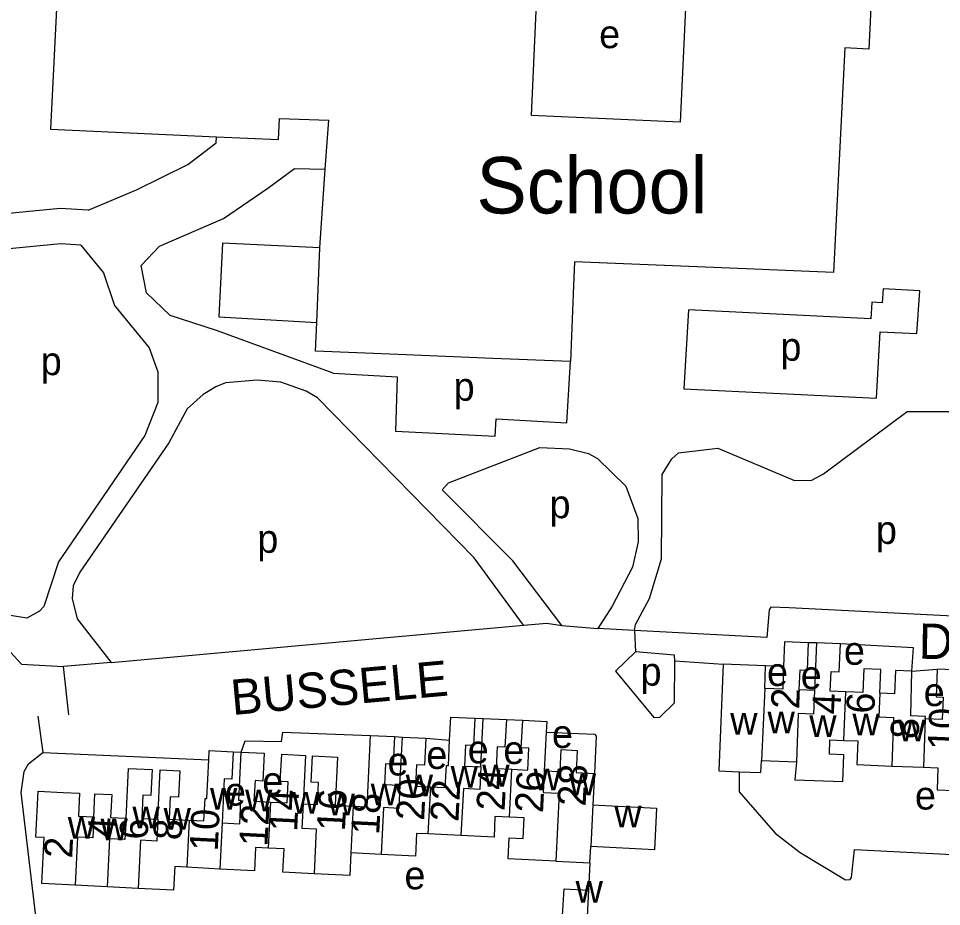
# Model space of a CAD drawing. Extents: x 163026 to 166241, y 382475 to 384501.
# Drawn here: x 164331.2 to 164462, y 383869.8 to 383995.6 of the extents above; entities that cross this region are included whole.
import ezdxf

# ---------------------------------------------------------------- set-up
doc = ezdxf.new("R2010")
doc.units = 0
for name, color, linetype in [('BLT_Basislijn', 7, 'Continuous'), ('BLT_Bebouwing', 7, 'Continuous'), ('BLT_Bebouwing_beschrifting', 7, 'Continuous'), ('BLT_Centroide', 7, 'Continuous'), ('BLT_Huisnummer', 7, 'Continuous'), ('BLT_Huisnummer_ tussenligend', 7, 'Continuous'), ('BLT_Onderverdeling_panden', 7, 'Continuous'), ('BLT_Straatnaam', 7, 'Continuous')]:
    doc.layers.add(name, color=color, linetype=linetype)

msp = doc.modelspace()

# ---------------------------------------------------------------- linework, layer by layer
at = {"layer": 'BLT_Basislijn'}
for p, q in [((164344.34, 383904.34), (164402.75, 383909.65)), ((164408.15, 383909.58), (164413.26, 383909.19)), ((164418.48, 383908.88), (164413.26, 383909.19)), ((164418.48, 383908.88), (164418.61, 383905.85)), ((164444.23, 383907.14), (164443.13, 383907.16)), ((164344.34, 383904.34), (164337.59, 383903.81)), ((164338.37, 383896.95), (164337.59, 383903.81)), ((164424.18, 383904.6), (164431, 383904.14)), ((164439.58, 383903.79), (164437.03, 383903.89)), ((164457.74, 383903.13), (164461.34, 383903.43)), ((164333.95, 383896.77), (164334.68, 383891.6)), ((164395.84, 383896.46), (164397.04, 383896.44)), ((164400.32, 383896.27), (164402.63, 383896.18)), ((164384.45, 383893.86), (164385.59, 383893.8)), ((164388.91, 383893.63), (164392.28, 383893.36)), ((164334.68, 383891.6), (164358.16, 383890.57)), ((164361.64, 383891.71), (164362.77, 383891.67)), ((164412.16, 383875.98), (164411.96, 383872.1))]:
    msp.add_line(p, q, dxfattribs=at)
for points in [[(164403.88, 383981.82), (164404.89, 384004.09), (164425.95, 384003.13), (164424.93, 383980.86)], [(164426.1, 383954.32), (164425.47, 383943.09), (164452.72, 383941.78), (164453.24, 383951.19), (164458.46, 383950.93), (164458.88, 383957), (164453.69, 383957.27), (164453.56, 383955.31), (164452.06, 383955.39), (164451.94, 383953.01)]]:
    msp.add_lwpolyline(points, close=True, dxfattribs=at)
for points in [[(164341.08, 383968.42), (164347.91, 383971.29), (164355.19, 383974.89), (164359.21, 383977.97), (164359.25, 383978.82)], [(164375.79, 383945.34), (164359.26, 383951.39), (164352.71, 383953.5), (164349.37, 383956.73), (164348.61, 383960.59), (164351.21, 383963.32), (164360.23, 383967.23), (164366.52, 383971.53), (164370.33, 383974.34), (164374.67, 383974.23)], [(164341.08, 383968.42), (164337.14, 383968.65), (164323.49, 383967.35)], [(164373.9, 383963.06), (164360.1, 383963.73), (164359.59, 383953.3), (164373.46, 383952.52)], [(164340.07, 383963.47), (164337.23, 383963.64), (164323.93, 383962.37)], [(164340.07, 383963.47), (164343.28, 383959.52), (164344.81, 383954.9), (164349.71, 383948.91), (164350.93, 383945.5), (164350.93, 383941.2), (164349.12, 383936.5), (164336.88, 383918.62), (164334.83, 383912.29), (164334.18, 383911.61), (164332.38, 383910.64), (164327.71, 383911.37)], [(164375.79, 383945.34), (164384.87, 383944.79), (164384.62, 383937.12), (164398.74, 383936.41), (164398.88, 383938.87), (164408.89, 383938.3), (164409.38, 383946.98)], [(164373.55, 383941.84), (164371.96, 383942.79), (164368.36, 383944.07), (164365.02, 383944.35), (164360.55, 383943.94), (164359.19, 383943.38), (164357.38, 383942.32), (164355.13, 383940.26), (164352.52, 383935.46), (164339.9, 383917.16), (164338.98, 383915.22), (164338.82, 383913.41), (164339.55, 383910.54), (164344.34, 383904.34)], [(164402.75, 383909.65), (164395.74, 383919.17), (164373.55, 383941.84)], [(164418.48, 383908.88), (164418.62, 383909.75), (164420.6, 383913.42), (164422.27, 383919.02), (164422.36, 383931), (164423.75, 383933.2), (164424.71, 383934.03), (164430.28, 383934.72), (164441.12, 383930.11), (164443.57, 383930.16), (164445.22, 383931.07), (164457.06, 383939.92), (164465.56, 383939.92), (164468.25, 383939.55), (164469.48, 383938.97), (164470.66, 383937.84), (164480.82, 383923.46), (164481.6, 383921.6), (164482.11, 383916.79), (164481.12, 383906.62)], [(164408.15, 383909.58), (164401.25, 383918.75), (164391.24, 383928.82), (164392.12, 383929.78), (164405.07, 383934.82), (164409.24, 383934.6), (164411.96, 383933.96), (164413.23, 383933.23), (164417.22, 383929.33), (164418.94, 383924.75), (164418.97, 383921.44), (164418.17, 383917.84), (164415.3, 383912.32), (164413.26, 383909.19)], [(164481.12, 383906.62), (164466.77, 383907.37), (164466.63, 383910.49), (164466.37, 383910.76), (164440.39, 383912.11), (164437.77, 383912.2), (164437.52, 383911.81), (164437.23, 383907.89), (164418.48, 383908.88)], [(164327.71, 383911.37), (164327.98, 383908.95), (164329.55, 383906.38), (164331.62, 383904.1), (164337.59, 383903.81)], [(164402.75, 383909.65), (164406.06, 383909.92), (164408.15, 383909.58)], [(164457.74, 383903.13), (164457.96, 383906.43), (164447.63, 383907.01)], [(164418.61, 383905.85), (164415.78, 383903.11), (164421.2, 383896.58), (164422.07, 383896.61), (164424.13, 383898.65), (164424.18, 383904.6)], [(164424.18, 383904.6), (164424.13, 383905.41), (164418.61, 383905.85)], [(164362.77, 383891.67), (164363.31, 383893.28), (164368.46, 383893.16), (164368.68, 383894.51), (164381.09, 383894.03)], [(164405.95, 383894.49), (164412.82, 383894.19), (164413.02, 383893.9), (164412.78, 383888.64)], [(164337.16, 383862.36), (164334.83, 383862.48), (164334.21, 383864.03), (164331.61, 383885.95), (164332.01, 383888.94), (164332.65, 383889.98), (164334.68, 383891.6)], [(164433.31, 383888.89), (164433.31, 383886.06), (164438.41, 383880.17), (164441.95, 383877.44), (164448.34, 383873.59), (164449, 383873.6), (164449.2, 383873.91), (164449.63, 383877.86), (164469.99, 383876.85), (164470.36, 383872.96), (164479.82, 383872.56)]]:
    msp.add_lwpolyline(points, dxfattribs=at)
at = {"layer": 'BLT_Bebouwing'}
for p, q in [((164374.67, 383974.23), (164375.15, 383981.14)), ((164373.9, 383963.06), (164374.67, 383974.23)), ((164373.3, 383948.47), (164373.46, 383952.52)), ((164384.98, 383947.99), (164373.3, 383948.47)), ((164447.63, 383907.01), (164444.23, 383907.14)), ((164437.03, 383903.89), (164431, 383904.14)), ((164436.9, 383900.67), (164437.03, 383903.89)), ((164464.71, 383903.29), (164461.34, 383903.43)), ((164397.04, 383896.44), (164400.32, 383896.27)), ((164381.09, 383894.03), (164384.45, 383893.86)), ((164385.59, 383893.8), (164388.91, 383893.63)), ((164436.45, 383890.47), (164441.39, 383890.27)), ((164454.89, 383889.69), (164459.38, 383889.51)), ((164412.78, 383888.64), (164412.56, 383884.2)), ((164393.89, 383879.83), (164389.21, 383880.07)), ((164412.16, 383875.98), (164412.28, 383878.29)), ((164382.58, 383877.17), (164378.3, 383877.38)), ((164407.31, 383876.22), (164412.16, 383875.98)), ((164359.72, 383875.08), (164355.04, 383875.36)), ((164343.78, 383872.59), (164339.23, 383872.81)), ((164348.15, 383872.37), (164343.78, 383872.59))]:
    msp.add_line(p, q, dxfattribs=at)
for points in [[(164416.23, 384030.59), (164416.04, 384023.53), (164420.4, 384023.32), (164419.9, 384010.6), (164452.49, 384008.92), (164451.63, 383991.24), (164448.24, 383991.42), (164446.64, 383959.59)], [(164337.35, 384012.19), (164335.75, 383979.91), (164359.25, 383978.82)], [(164359.25, 383978.82), (164368.04, 383978.41), (164368.17, 383981.42), (164375.15, 383981.14)], [(164373.46, 383952.52), (164373.9, 383963.06)], [(164409.96, 383961.11), (164409.82, 383957.73)], [(164436.6, 383960.01), (164409.96, 383961.11)], [(164437.57, 383959.97), (164436.6, 383960.01)], [(164446.64, 383959.59), (164437.57, 383959.97)], [(164409.82, 383957.73), (164409.38, 383946.98)], [(164398.39, 383947.43), (164384.98, 383947.99)], [(164409.38, 383946.98), (164398.39, 383947.43)], [(164443.13, 383907.16), (164439.72, 383907.3), (164439.58, 383903.79)], [(164443.96, 383900.4), (164441.8, 383900.48), (164441.92, 383903.33), (164442.98, 383903.28), (164443.13, 383907.16)], [(164444.23, 383907.14), (164443.96, 383900.4)], [(164448.39, 383900.21), (164446.2, 383900.3), (164446.31, 383903.1), (164447.47, 383903.05), (164447.63, 383907.01)], [(164431, 383904.14), (164430.39, 383889), (164433.31, 383888.89)], [(164439.58, 383903.79), (164439.45, 383900.57), (164436.9, 383900.67)], [(164453.21, 383900.02), (164453.34, 383903.34), (164450.93, 383903.44), (164450.79, 383900.11), (164448.39, 383900.21)], [(164457.74, 383903.13), (164455.44, 383903.22), (164455.31, 383899.94), (164453.21, 383900.02)], [(164459.65, 383896.39), (164459.67, 383896.69), (164457.6, 383896.78), (164457.74, 383903.13)], [(164461.34, 383903.43), (164461.18, 383899.5), (164462.18, 383899.46), (164462.06, 383896.3), (164459.65, 383896.39)], [(164392.28, 383893.36), (164392.44, 383896.63), (164395.84, 383896.46)], [(164395.84, 383896.46), (164395.65, 383892.58), (164394.53, 383892.64), (164394.38, 383889.68), (164396.69, 383889.56)], [(164396.69, 383889.56), (164397.04, 383896.44)], [(164400.32, 383896.27), (164400.12, 383892.36), (164399, 383892.41), (164398.85, 383889.35), (164401.1, 383889.24)], [(164401.1, 383889.24), (164403.36, 383889.12), (164403.51, 383892.21), (164402.43, 383892.27), (164402.63, 383896.18)], [(164402.63, 383896.18), (164406.03, 383896.01), (164405.95, 383894.49)], [(164405.95, 383894.49), (164405.68, 383889.02)], [(164378.63, 383884.02), (164380.58, 383883.93), (164381.09, 383894.03)], [(164384.45, 383893.86), (164384.26, 383889.94), (164383.22, 383889.99), (164383.07, 383887.08), (164385.24, 383886.97)], [(164385.24, 383886.97), (164385.59, 383893.8)], [(164388.91, 383893.63), (164388.72, 383889.81), (164387.58, 383889.87), (164387.43, 383886.86), (164389.55, 383886.75)], [(164389.55, 383886.75), (164391.67, 383886.64), (164391.83, 383889.78), (164392.1, 383889.77), (164392.28, 383893.36)], [(164441.39, 383890.27), (164441.15, 383887.76), (164447.95, 383887.48), (164448.1, 383891.3), (164446.06, 383891.39), (164446.14, 383893.4), (164448.11, 383893.32)], [(164448.11, 383893.32), (164450.09, 383893.24), (164449.95, 383889.89), (164454.89, 383889.69)], [(164358.16, 383890.57), (164358.22, 383891.88), (164361.64, 383891.71)], [(164405.68, 383889.02), (164407.94, 383888.9), (164408.09, 383892.02), (164410.34, 383891.9), (164410.19, 383888.77), (164412.78, 383888.64)], [(164355.38, 383882.02), (164357.49, 383881.91), (164357.65, 383885.09), (164357.88, 383885.08), (164358.16, 383890.57)], [(164361.64, 383891.71), (164361.44, 383887.81), (164360.37, 383887.86), (164360.06, 383881.63)], [(164360.06, 383881.63), (164362.55, 383881.51), (164362.71, 383884.8), (164362.43, 383884.82), (164362.77, 383891.67)], [(164362.77, 383891.67), (164366, 383891.5), (164365.81, 383887.57), (164364.72, 383887.62), (164364.57, 383884.71), (164366.91, 383884.59)], [(164366.91, 383884.59), (164369.25, 383884.48), (164369.4, 383887.45), (164368.3, 383887.51), (164368.5, 383891.35), (164371.88, 383891.18), (164371.54, 383884.36)], [(164371.54, 383884.36), (164373.57, 383884.26), (164373.73, 383887.34), (164372.67, 383887.39), (164372.86, 383891.15), (164376.39, 383890.97), (164376.05, 383884.15), (164378.63, 383884.02)], [(164346.46, 383882.3), (164346.81, 383889.35), (164350.16, 383889.18), (164349.98, 383885.5), (164348.84, 383885.55), (164348.68, 383882.28), (164350.94, 383882.17)], [(164433.31, 383888.89), (164436.38, 383888.76), (164436.45, 383890.47)], [(164459.38, 383889.51), (164461.44, 383889.42), (164461.32, 383886.34), (164466.15, 383886.15)], [(164350.94, 383882.17), (164351.29, 383889.15), (164354.06, 383889.01), (164353.87, 383885.28), (164352.71, 383885.33), (164352.55, 383882.16), (164355.38, 383882.02)], [(164339.23, 383872.81), (164334.52, 383873.05), (164334.85, 383879.58), (164333.69, 383879.64), (164334.02, 383886.13), (164337.55, 383885.95), (164339.88, 383885.84), (164339.72, 383882.61), (164341.89, 383882.51)], [(164341.89, 383882.51), (164342.05, 383885.77), (164344.43, 383885.65), (164344.26, 383882.41), (164346.46, 383882.3)], [(164412.56, 383884.2), (164421.59, 383883.74), (164421.29, 383877.84), (164412.28, 383878.29)], [(164400.76, 383882.44), (164398.7, 383882.53), (164398.57, 383879.6), (164393.89, 383879.83)], [(164407.31, 383876.22), (164400.55, 383876.56), (164400.7, 383879.51), (164402.7, 383879.42), (164402.83, 383882.36), (164400.76, 383882.44)], [(164389.21, 383880.07), (164387.61, 383880.15), (164387.45, 383876.92), (164382.58, 383877.17)], [(164366.58, 383878.07), (164364.8, 383878.16), (164364.63, 383874.87), (164359.72, 383875.08)], [(164373.08, 383874.43), (164368.68, 383874.65), (164368.85, 383877.96), (164366.58, 383878.07)], [(164378.3, 383877.38), (164378.14, 383874.18), (164373.08, 383874.43)], [(164355.04, 383875.36), (164353.35, 383875.44), (164353.18, 383872.11), (164348.15, 383872.37)], [(164408.29, 383868.54), (164408.48, 383872.28), (164411.96, 383872.1)], [(164411.96, 383872.1), (164411.76, 383868.41)]]:
    msp.add_lwpolyline(points, dxfattribs=at)
at = {"layer": 'BLT_Onderverdeling_panden'}
for p, q in [((164436.9, 383900.67), (164436.45, 383890.47)), ((164448.11, 383893.32), (164448.39, 383900.21)), ((164459.65, 383896.39), (164459.38, 383889.51)), ((164400.76, 383882.44), (164401.1, 383889.24)), ((164389.55, 383886.75), (164389.21, 383880.07)), ((164366.91, 383884.59), (164366.58, 383878.07)), ((164378.63, 383884.02), (164378.3, 383877.38)), ((164412.56, 383884.2), (164412.28, 383878.29)), ((164355.38, 383882.02), (164355.04, 383875.36)), ((164360.06, 383881.63), (164359.72, 383875.08))]:
    msp.add_line(p, q, dxfattribs=at)
for points in [[(164443.96, 383900.4), (164443.82, 383897.02), (164441.66, 383897.11), (164441.39, 383890.27)], [(164453.21, 383900.02), (164453.07, 383896.66), (164455.17, 383896.57), (164454.89, 383889.69)], [(164396.69, 383889.56), (164396.54, 383886.39), (164394.23, 383886.51), (164393.89, 383879.83)], [(164405.68, 383889.02), (164405.52, 383885.94), (164407.79, 383885.83), (164407.31, 383876.22)], [(164385.24, 383886.97), (164385.08, 383883.7), (164382.91, 383883.81), (164382.58, 383877.17)], [(164371.54, 383884.36), (164371.36, 383880.91), (164373.4, 383880.8), (164373.08, 383874.43)], [(164341.89, 383882.51), (164341.74, 383879.52), (164339.57, 383879.63), (164339.23, 383872.81)], [(164346.46, 383882.3), (164346.3, 383879.29), (164344.12, 383879.4), (164343.78, 383872.59)], [(164350.94, 383882.17), (164350.79, 383879.07), (164348.52, 383879.18), (164348.15, 383872.37)]]:
    msp.add_lwpolyline(points, dxfattribs=at)

# ---------------------------------------------------------------- texts
at = {"layer": 'BLT_Bebouwing_beschrifting'}
msp.add_text('School', height=8, dxfattribs=at).set_placement((164396.07, 383967.95))
at = {"layer": 'BLT_Centroide'}
for s, p in [('e', (164413.46, 383991.36)), ('p', (164439.13, 383947.09)), ('p', (164334.37, 383945.05)), ('p', (164392.85, 383941.43)), ('p', (164406.43, 383924.79)), ('p', (164452.65, 383921.15)), ('p', (164365.04, 383919.89)), ('e', (164448.12, 383904.03)), ('p', (164419.32, 383901.08)), ('e', (164437.23, 383901.03)), ('e', (164442.01, 383900.59)), ('e', (164459.42, 383898.18)), ('w', (164432.02, 383894.13)), ('w', (164437.31, 383894.3)), ('w', (164449.33, 383894.03)), ('w', (164443.22, 383893.8)), ('w', (164455.81, 383893.17)), ('e', (164406.77, 383892.25)), ('e', (164394.84, 383890.07)), ('e', (164399.89, 383889.97)), ('e', (164388.98, 383889.28)), ('e', (164383.48, 383888.35)), ('w', (164392.42, 383886.64)), ('w', (164396.9, 383886.79)), ('w', (164404.17, 383886.23)), ('e', (164365.74, 383885.59)), ('w', (164386.06, 383885.39)), ('w', (164409.16, 383885.53)), ('w', (164358.34, 383883.52)), ('e', (164360.45, 383884.09)), ('w', (164381.1, 383884.12)), ('e', (164458.18, 383883.53)), ('w', (164363.31, 383883.28)), ('w', (164369.98, 383882.94)), ('w', (164375, 383882.69)), ('w', (164415.6, 383881)), ('w', (164347.36, 383880.86)), ('w', (164351.77, 383880.66)), ('w', (164338.2, 383879.39)), ('w', (164342.84, 383879.17)), ('e', (164385.88, 383872.23)), ('w', (164410.12, 383870.33))]:
    msp.add_text(s, height=4, dxfattribs=at).set_placement(p)
at = {"layer": 'BLT_Huisnummer'}
for s, rotation, p in [('2', 87.7125, (164441.78, 383897.7)), ('6', 87.7125, (164452.43, 383897.06)), ('10', 87.7125, (164463.98, 383891.9)), ('28', 87.1262, (164411.53, 383883.92)), ('24', 87.1262, (164400.06, 383883.28)), ('20', 87.1262, (164388.66, 383881.9)), ('16', 87.1262, (164377.44, 383880.41)), ('10', 87.1262, (164359.43, 383877.58)), ('6', 87.1262, (164349.49, 383879.2)), ('2', 87.1262, (164338.81, 383876.56))]:
    msp.add_text(s, height=4, rotation=rotation, dxfattribs=at).set_placement(p)
at = {"layer": 'BLT_Huisnummer_ tussenligend'}
for s, rotation, p in [('4', 87.7125, (164447.61, 383896.96)), ('8', 87.7125, (164458.7, 383893.47)), ('26', 87.1262, (164405.5, 383883)), ('22', 87.1262, (164393.52, 383881.74)), ('14', 87.1262, (164370.67, 383880.34)), ('18', 87.1262, (164382.3, 383879.89)), ('12', 87.1262, (164366.47, 383878.24)), ('4', 87.1262, (164345, 383879.39)), ('8', 87.1262, (164354.3, 383879.13))]:
    msp.add_text(s, height=4, rotation=rotation, dxfattribs=at).set_placement(p)
at = {"layer": 'BLT_Straatnaam'}
for s, rotation, p in [('DONK', 359.1402, (164458.7, 383904.89)), ('BUSSELE', 5.2001, (164361.52, 383896.9))]:
    msp.add_text(s, height=5, rotation=rotation, dxfattribs=at).set_placement(p)

doc.saveas('drawing.dxf')
